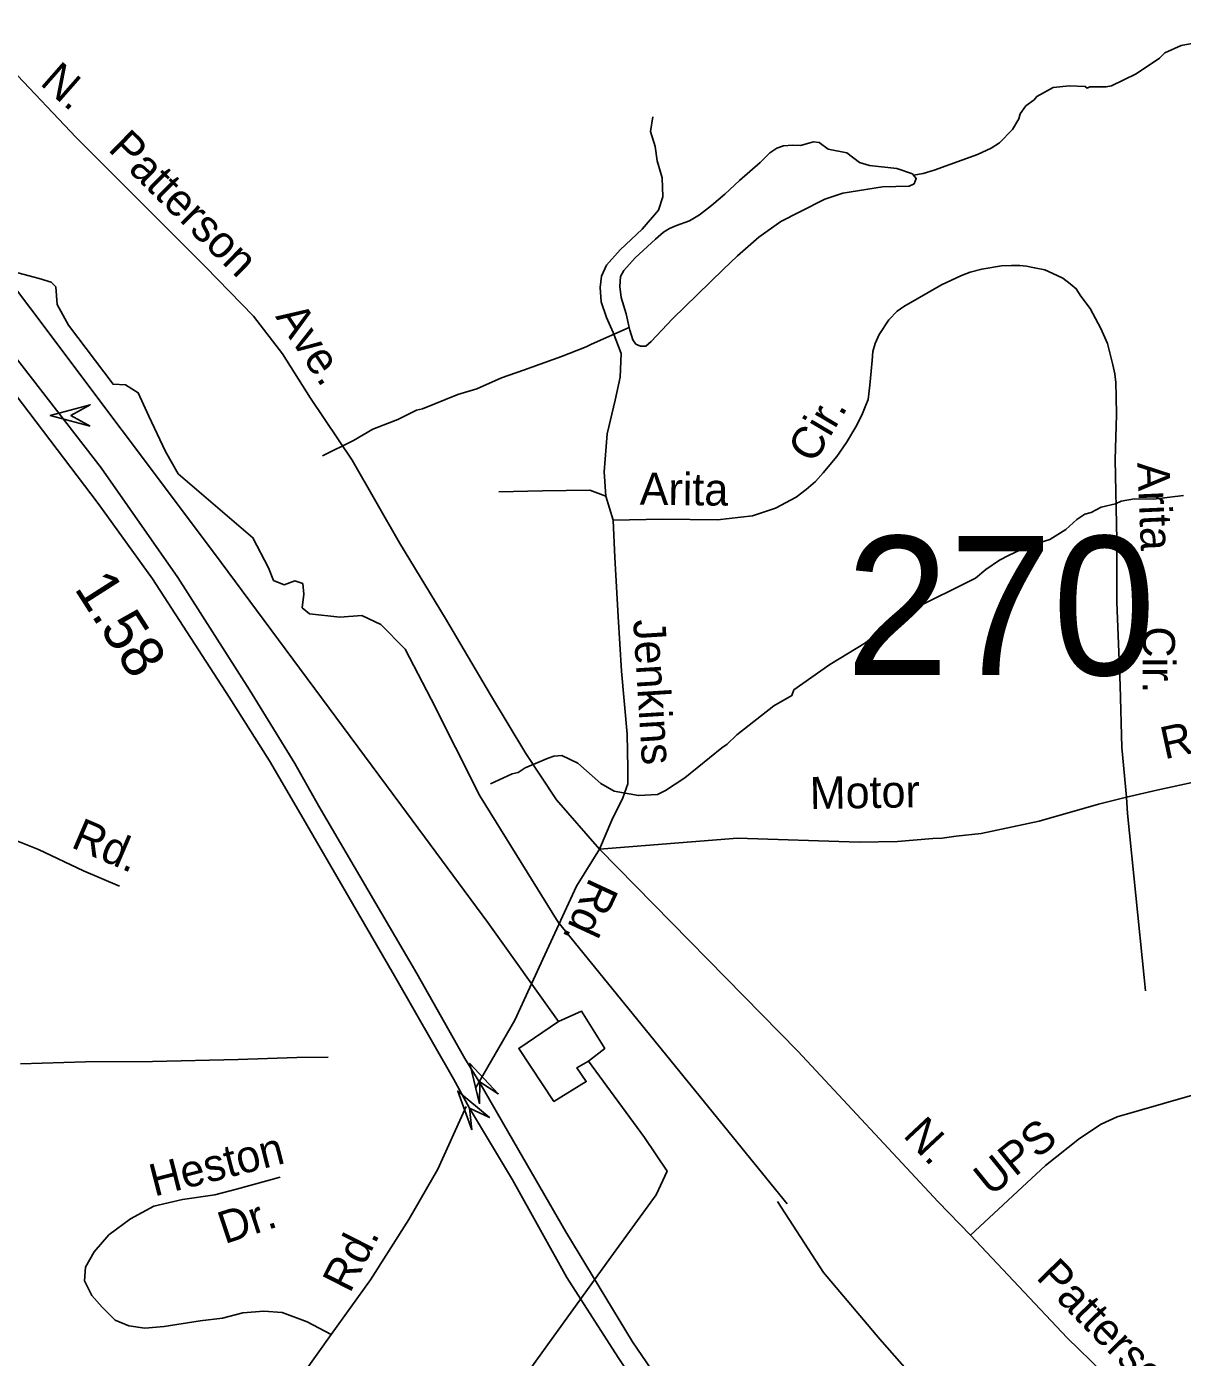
# Model space of a CAD drawing. Extents: x 1547597 to 1699558, y 810033 to 920809.
# Drawn here: x 1628791 to 1632202, y 877036 to 880963 of the extents above; entities that cross this region are included whole.
import ezdxf

# ---------------------------------------------------------------- set-up
doc = ezdxf.new("R2010")
doc.units = 0
for name, color, linetype in [('Exist Hydrographic Creek Single Shore', 7, 'Continuous'), ('Exist Hydrographic Misc Water Feature', 7, 'Continuous'), ('Exist Road Non-System Type 51', 7, 'Continuous'), ('Exist Road Non-System Type 51 Label', 7, 'Continuous'), ('Exist Road Primary Interstate Structure Single Pole Tsign Attributed CELL', 7, 'Continuous'), ('Exist Road Primary US Divided Attributed', 7, 'Continuous'), ('Exist Road Primary US Mileage Hundredths English Label', 7, 'Continuous'), ('Exist Road Secondary Structure Standard Bridge Attributed CELL', 7, 'Continuous'), ('Exist Road Secondary Structure Standard Bridge Number Label', 7, 'Continuous'), ('Exist Utilities Electrical Transmission Line', 7, 'Continuous')]:
    doc.layers.add(name, color=color, linetype=linetype)

msp = doc.modelspace()

# ---------------------------------------------------------------- linework, layer by layer
at = {"layer": 'Exist Hydrographic Creek Single Shore'}
for points in [[(1631035.8, 877489.3), (1630359.6, 878320.9), (1630129, 878693.7), (1629985.4, 878978.9), (1629908.3, 879126.8), (1629837, 879199.1), (1629780.3, 879225.4), (1629715.3, 879221.2), (1629626.2, 879230.6), (1629604.2, 879248.4), (1629609.4, 879288.3), (1629606.3, 879319.7), (1629583.2, 879328.1), (1629551.7, 879316.6), (1629520.3, 879329.2), (1629505.6, 879365.9), (1629459.4, 879455), (1629238.2, 879643.8), (1629201.5, 879709.9), (1629152.2, 879813.7), (1629120.7, 879882.9), (1629083, 879906), (1629046.3, 879908.1), (1628915.2, 880082.1), (1628881.1, 880143), (1628877.9, 880195.4), (1628863.3, 880209), (1628828.6, 880220.6), (1628765.7, 880237.3)], [(1637555, 875663), (1637345.9, 875598.3), (1636992, 875260.8), (1636477.9, 874847.7), (1636209.1, 874752.9), (1635820.1, 874785.2), (1635059.9, 874791.2), (1634445.8, 874694.9), (1633984.9, 874751.1), (1633752.9, 874870.8), (1633612.9, 875050.4), (1633439.9, 875228), (1633314.9, 875263.3), (1633067.7, 875330.3), (1632764.1, 875492.4), (1632727, 875683.3), (1632583.3, 875802.3), (1632149.7, 875881.7), (1632139.8, 876231.3), (1631789.5, 876672.4), (1631497.3, 876877.1), (1631309.4, 877090.2), (1631142.9, 877286.8), (1631006.9, 877496.4)]]:
    msp.add_lwpolyline(points, dxfattribs=at)
at = {"layer": 'Exist Hydrographic Misc Water Feature'}
for points in [[(1632247, 880916.8), (1632198.9, 880907.5), (1632150.6, 880886.3), (1632134.3, 880870.6), (1632065.6, 880823.8), (1631993, 880789), (1631977, 880785.3), (1631929, 880786.2), (1631920.9, 880782.3), (1631915, 880786.4), (1631869.1, 880789.1), (1631821, 880784), (1631772.6, 880756.8), (1631764.4, 880747), (1631740.2, 880729.4), (1631723.8, 880705.7), (1631719.6, 880691.7), (1631701, 880660), (1631662.4, 880620.7), (1631638.2, 880605.1), (1631597.9, 880585.8), (1631469.2, 880540), (1631437.6, 880530.1), (1631408.6, 880525.5)], [(1631075.5, 880612.6), (1631051.9, 880613.5), (1631025, 880611.8), (1631005, 880604.6), (1630984.9, 880590.7), (1630956.6, 880562.5), (1630895.1, 880508.9), (1630851.6, 880468.9), (1630812.2, 880435.7), (1630777, 880408.3), (1630747.8, 880390.3), (1630709.7, 880376.8), (1630688.6, 880368.1), (1630670.5, 880357.3), (1630647.3, 880336.7), (1630586.8, 880281.5), (1630553.4, 880243.9), (1630544.1, 880226.1), (1630541.8, 880196.1), (1630546.4, 880164.1), (1630560.8, 880116), (1630569.6, 880075.5)], [(1631408.6, 880525.5), (1631405.7, 880529), (1631359.3, 880545.1), (1631278.9, 880553.5), (1631249.3, 880562), (1631211.8, 880590.7), (1631156.4, 880602), (1631130.2, 880621.7), (1631113.2, 880623.5), (1631075.5, 880612.6)], [(1631073.1, 880417), (1631147.2, 880454.7), (1631200.5, 880471.7), (1631316.8, 880490.2), (1631395.6, 880492.2), (1631410.3, 880499.3), (1631416.9, 880515.3), (1631408.6, 880525.5)], [(1630569.6, 880075.5), (1630571.2, 880068), (1630580.8, 880038.8), (1630589.6, 880026.7), (1630602.6, 880020.6), (1630618.6, 880020.4), (1630634.8, 880034.2), (1630697.4, 880101.3), (1630771.1, 880173.3), (1630847, 880246.7), (1630889.3, 880287.5), (1630951.9, 880342.3), (1631017.4, 880388.6), (1631073.1, 880417)], [(1630569.6, 880075.5), (1630458.3, 880026.6), (1630442.2, 880019), (1630369.8, 879990.1), (1630257.3, 879950.1), (1630192.9, 879927.2), (1630120.4, 879894.4), (1630064.1, 879877.4), (1629959.5, 879835.1), (1629941.5, 879831.4), (1629887, 879804.4), (1629812.6, 879775.6), (1629756.1, 879742.5), (1629664.4, 879697.1)], [(1632205.4, 879579.5), (1632117.2, 879569), (1632061.2, 879570), (1632021.1, 879562.6), (1632005, 879554.9), (1631962.9, 879545.6), (1631932.6, 879530.1), (1631914.6, 879524.5), (1631890.3, 879508.9), (1631857.9, 879479.5), (1631811.3, 879450.2), (1631745.1, 879429.3), (1631688.6, 879402.4), (1631662.5, 879388.7), (1631622, 879361.5), (1631591.6, 879335.9), (1631402.2, 879241.2), (1631307.2, 879178.9), (1631266.6, 879145.5), (1631161.6, 879081.2), (1631055.3, 879006.4)], [(1631055.3, 879006.4), (1631049.4, 878989.4), (1630996.9, 878958.7), (1630887.7, 878873.8), (1630859.2, 878845.8), (1630843.1, 878835.2), (1630733.7, 878746.2), (1630677.1, 878709.1), (1630652.9, 878697.5), (1630596.9, 878694.4), (1630525.2, 878707.6), (1630485.6, 878730.3), (1630418.5, 878789.5), (1630371, 878812.2), (1630346.9, 878810.7), (1630330.9, 878804.9), (1630262.4, 878776.1), (1630242.2, 878762.4), (1630224.1, 878758.7), (1630160.1, 878729.1)]]:
    msp.add_lwpolyline(points, dxfattribs=at)
at = {"layer": 'Exist Road Non-System Type 51'}
msp.add_line((1630500.9, 879577.5), (1630522.3, 879507.3), dxfattribs=at)
for points in [[(1628641.2, 880952.1), (1628747.9, 880836.9), (1628937.5, 880636.7), (1629141.1, 880432.4), (1629319, 880254.5), (1629461.3, 880109), (1629546.1, 879998.2), (1629628.7, 879867.2), (1629752.5, 879683.8), (1629891.8, 879440.4), (1630027.3, 879216.9), (1630160.6, 878991.5), (1630264.8, 878818.5), (1630355.3, 878681.4), (1630481.6, 878536.1)], [(1630500.9, 879577.5), (1630495.8, 879649.5), (1630505.1, 879761.4), (1630528.1, 879861), (1630542.9, 879928.9), (1630545.7, 879998.9), (1630522.4, 880061), (1630502.8, 880105.2), (1630487.4, 880151.3), (1630483.8, 880193.4), (1630488.3, 880227.4), (1630502.6, 880259.1), (1630543.1, 880304.7), (1630607.8, 880366), (1630656.4, 880421.5), (1630668.8, 880461.2), (1630667.3, 880517.3), (1630651.9, 880567.5), (1630646.4, 880609.4), (1630632.8, 880653.5), (1630639.3, 880697.6)], [(1632037.2, 878689.7), (1632023.9, 878835.7), (1632018.3, 879019.4), (1632008.9, 879265.3), (1632008.9, 879448.3), (1632004.2, 879685.9), (1632008, 879818.3), (1632006.7, 879872.4), (1632006, 879913.1), (1632002.6, 879939.2), (1631997.1, 879965.8), (1631990.1, 879992.8), (1631980.9, 880028.7), (1631961.3, 880072.9), (1631930.3, 880131.4), (1631902.8, 880167.8), (1631889.1, 880190), (1631871.4, 880204.2), (1631849.7, 880220.7), (1631819.4, 880235.3), (1631796, 880245.4), (1631766.1, 880251.8), (1631742.1, 880256.1), (1631722.2, 880258.5), (1631698.2, 880258.8), (1631668.1, 880257.2), (1631610.1, 880248.1), (1631575.9, 880238.6), (1631549.9, 880229), (1631491.5, 880201.7), (1631380.5, 880137.6), (1631360.4, 880123.8), (1631336.1, 880098), (1631307.4, 880054.6), (1631295.1, 880028.8), (1631288.8, 880004.7), (1631286.2, 879978.2), (1631283.8, 879947), (1631279.9, 879904.9), (1631274.7, 879863.1), (1631266.4, 879841.3), (1631258, 879821.3), (1631241.5, 879787.6), (1631210.9, 879736), (1631182.2, 879694.5), (1631141.6, 879647.1), (1631119.3, 879621.4), (1631092.2, 879597.3), (1631062.5, 879574.9), (1631001, 879542.3), (1630933.9, 879520), (1630830.1, 879507.8), (1630668.2, 879509.5), (1630522.3, 879507.3)], [(1630185.2, 879591), (1630313.4, 879593.6), (1630453.3, 879595.9), (1630500.9, 879577.5)], [(1630522.3, 879507.3), (1630527.1, 879397.3), (1630537.2, 879223.2), (1630547.3, 879061.1), (1630563.3, 878875.1), (1630566.1, 878774.9), (1630565.5, 878728.9), (1630551.1, 878687.2), (1630518.3, 878621.6), (1630481.6, 878536.1)], [(1633261.5, 878822.9), (1633123.2, 878820.6), (1632950.2, 878825.1), (1632808.4, 878828.6), (1632742.7, 878826.1), (1632727.1, 878826.4), (1632672.9, 878828.6), (1632636.7, 878822.6), (1632610.6, 878818.9), (1632535.7, 878807.5), (1632402.1, 878773.5), (1632299.2, 878747.7), (1632126.8, 878710.2), (1632037.2, 878689.7)], [(1632037.2, 878689.7), (1631954.8, 878669.1), (1631779.7, 878618.8), (1631608.6, 878582.5), (1631534.7, 878574.3), (1631493.5, 878569), (1631465.4, 878567.6), (1631361.2, 878559), (1631248.7, 878556.7), (1630889.3, 878568.4), (1630481.6, 878536.1)], [(1632037.2, 878689.7), (1632040.4, 878641.6), (1632089.7, 878157.8), (1632093.3, 878117.7)], [(1629065, 878426.8), (1628959.6, 878472), (1628826.4, 878535.5), (1628722.8, 878576.6), (1628667.1, 878593.4), (1628629.3, 878601.8), (1628581.3, 878604.3)], [(1630481.6, 878536.1), (1630414.3, 878426.8), (1630320.2, 878224), (1630232, 878031.1), (1630116.2, 877830.5)], [(1630481.6, 878536.1), (1631067.3, 877940.5), (1631481, 877495.1), (1631576.7, 877397.3)], [(1631576.7, 877397.3), (1631798.1, 877602.8), (1631898.8, 877682.3), (1631962.4, 877724.7), (1632010.1, 877745.9), (1632211.4, 877804.2), (1633022.1, 878032.2)], [(1629681.1, 877922), (1629589, 877921.1), (1629415.2, 877915), (1629163.1, 877909.9), (1628965.4, 877908.1), (1628773.3, 877902.2)], [(1630088.4, 877777), (1630005.1, 877592.2), (1629919.8, 877442.8), (1629806, 877265), (1629689.9, 877103.7)], [(1629539.7, 877568.4), (1629410.3, 877532.9), (1629346.3, 877516.3), (1629251.6, 877502), (1629166.3, 877483.1), (1629097.5, 877445.1), (1629033.6, 877397.7), (1628990.9, 877347.9), (1628964.8, 877302.9), (1628962.5, 877262.6), (1628984.1, 877218.9), (1629014.6, 877184.3), (1629052.5, 877146.4), (1629092.8, 877129.8), (1629140.2, 877122.7), (1629197.1, 877127.4), (1629303.7, 877144), (1629369.2, 877152.4), (1629429.3, 877167.7), (1629490.9, 877172.5), (1629545.2, 877168.4), (1629618.9, 877141.5), (1629689.9, 877103.7)], [(1631576.7, 877397.3), (1631862, 877094.3), (1631967.8, 876992.2), (1632049.9, 876906.3), (1632099.3, 876854.4), (1632127.2, 876822.4), (1632174.1, 876779.3), (1632194.2, 876753.3)], [(1629689.9, 877103.7), (1629607, 876987.6), (1629479, 876809.7), (1629370, 876660.4), (1629190.8, 876423.9), (1629061, 876263.4), (1628900.3, 876084.7), (1628727.1, 875859), (1628586.7, 875680.2), (1628539.7, 875606.5), (1628506.7, 875514), (1628491.1, 875443.4), (1628469.1, 875322.7), (1628444.1, 875143.9), (1628416.9, 874955.3), (1628402.5, 874737.5), (1628388.6, 874600.2)]]:
    msp.add_lwpolyline(points, dxfattribs=at)
at = {"layer": 'Exist Road Primary Interstate Structure Single Pole Tsign Attributed CELL'}
msp.add_lwpolyline([(1628979.1, 879784.7), (1628861.3, 879816.2), (1628979.1, 879847.8), (1628922.3, 879816.2)], close=True, dxfattribs=at)
at = {"layer": 'Exist Road Primary US Divided Attributed'}
for points in [[(1630128.8, 877846.3), (1630084.2, 877918.7), (1629942.6, 878168.8), (1629654.1, 878663.1), (1629582.9, 878789.1), (1629449, 879005.9), (1629237.1, 879337.6), (1629010.9, 879661.5), (1628676.2, 880093.2), (1628360.5, 880516.2), (1628171.4, 880762.6), (1628068.5, 880896.6), (1627872.3, 881146.5), (1627776, 881275), (1627697.5, 881376.8), (1627538.8, 881589.2)], [(1628312.3, 880464.5), (1628533.2, 880173), (1629002, 879556.1), (1629162.7, 879333.4), (1629389, 878984.9), (1629507.9, 878796.4), (1629600.6, 878638.1), (1629876.6, 878162), (1630051.2, 877858.4), (1630098.6, 877772.1)], [(1631661.5, 875855.9), (1631522.4, 875984.4), (1631402.4, 876093.4), (1631283.9, 876208.8), (1631181.7, 876315.8), (1630966.9, 876552.4), (1630799.7, 876767.7), (1630717.6, 876881), (1630578.9, 877082.3), (1630382.6, 877406.9), (1630229.2, 877672.8), (1630128.8, 877846.3)], [(1630098.6, 877772.1), (1630225, 877560), (1630385.2, 877272.4), (1630537, 877036.2), (1630657.9, 876854.4), (1630772.1, 876704.3), (1630936.6, 876491.7), (1631033.3, 876387.6), (1631196.3, 876210.4), (1631532.2, 875881.1), (1631559.5, 875858)]]:
    msp.add_lwpolyline(points, dxfattribs=at)
at = {"layer": 'Exist Road Secondary Structure Standard Bridge Attributed CELL'}
for points in [[(1630127.4, 877784.9), (1630099.8, 877903.7), (1630183.1, 877814.6), (1630128.5, 877849.9)], [(1630105.4, 877707.5), (1630063.5, 877822), (1630157.1, 877743.8), (1630098.6, 877772.1)]]:
    msp.add_lwpolyline(points, close=True, dxfattribs=at)
at = {"layer": 'Exist Utilities Electrical Transmission Line'}
for points in [[(1628312.7, 880781.9), (1628801.3, 880134.6), (1629342.9, 879412.7), (1629896.1, 878666.7), (1630152.2, 878319.9), (1630360.8, 878027.7)], [(1630360.8, 878027.7), (1630243.9, 877948), (1630347.7, 877791.8), (1630443.1, 877850.5), (1630414.8, 877890.4), (1630449.5, 877910.6)], [(1630449.5, 877910.6), (1630497.6, 877948), (1630428.4, 878058.2), (1630360.8, 878027.7)], [(1630449.5, 877910.6), (1630614.8, 877684.9), (1630681.6, 877586.1), (1630648.8, 877516.5), (1630515, 877332.1), (1630330, 877074.3), (1630007.4, 876628), (1629729.3, 876257.4), (1629547, 876031.6), (1629277.4, 875702.7), (1628904.4, 875241.2), (1628793.2, 875114.4), (1628817.8, 874986.2), (1628844.6, 874900), (1629086.8, 874745.2), (1629370.6, 874568.1), (1629537.2, 874456.3), (1629421.5, 874283.5), (1629340.3, 874170.5)]]:
    msp.add_lwpolyline(points, dxfattribs=at)

# ---------------------------------------------------------------- texts
at = {"layer": 'Exist Road Non-System Type 51 Label'}
for s, rotation, p in [('N.', 318.6945, (1628827.7, 880794.5)), ('Patterson', 315.3818, (1629028.4, 880599.6)), ('Ave.', 303.5159, (1629523.9, 880107.6)), ('Cir.', 59.2806, (1631114.9, 879670.7)), ('Arita', 272.5155, (1632068.7, 879676.5)), ('Arita', 359.4031, (1630600.4, 879552.5)), ('Jenkins', 273.5706, (1630581.2, 879212.5)), ('Cir.', 269.9835, (1632085.3, 879193.4)), ('Rd.', 12.2729, (1632149.4, 878800.9)), ('Motor', 1.0421, (1631103.4, 878654.2)), ('Rd.', 336.7939, (1628919.1, 878542.9)), ('Rd.', 245.0932, (1630454.4, 878455.2)), ('N.', 313.1216, (1631375, 877690.1)), ('UPS', 38.9972, (1631636.3, 877509.4)), ('Heston', 14.3527, (1629168, 877510.6)), ('Dr.', 18.2762, (1629375.6, 877370.2)), ('Rd.', 63.0299, (1629745.3, 877223.2)), ('Patterson', 314.3687, (1631767.4, 877270.7))]:
    msp.add_text(s, height=95, rotation=rotation, dxfattribs=at).set_placement(p)
at = {"layer": 'Exist Road Primary US Mileage Hundredths English Label'}
msp.add_text('1.58', height=125, rotation=302.5664, dxfattribs=at).set_placement((1628930, 879306))
at = {"layer": 'Exist Road Secondary Structure Standard Bridge Number Label'}
msp.add_text('270', height=410.1, dxfattribs=at).set_placement((1631208.8, 879049.8))

doc.saveas('drawing.dxf')
